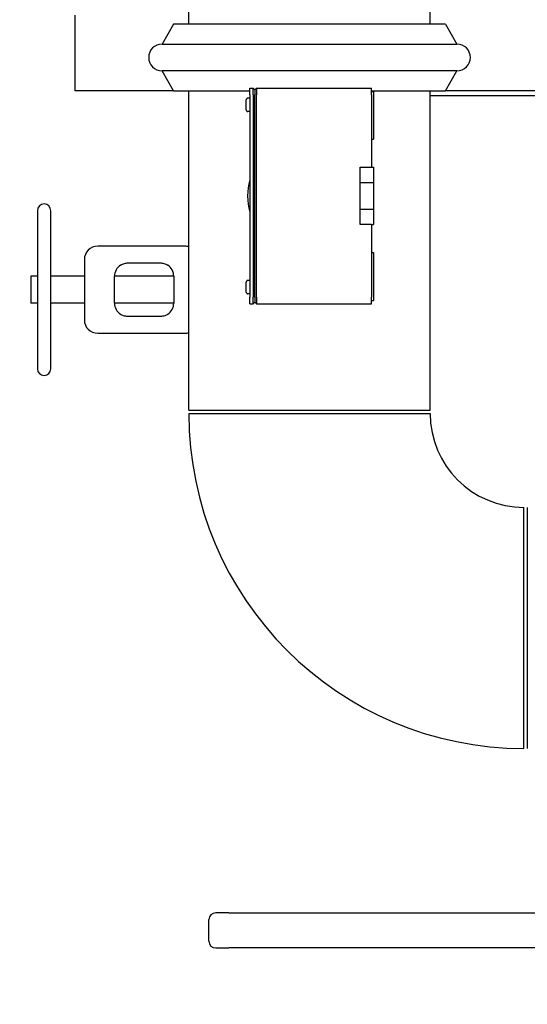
# Model space of a CAD drawing. Header units: inches. Extents: x 24 to 1128, y -69 to 748.
# Tile 292 of 656: x 350 to 359, y 577 to 595. Entities that reach past the tile are written whole.
import ezdxf

# ---------------------------------------------------------------- set-up
doc = ezdxf.new("R2010")
doc.units = ezdxf.units.IN
doc.header["$LTSCALE"] = 32
doc.header["$MEASUREMENT"] = 0
doc.layers.add('Dimension (ANSI)', color=7, linetype='Continuous', lineweight=25)
doc.layers.add('Visible (ANSI)', color=7, linetype='Continuous', lineweight=30)
doc.styles.add('Note Text (ANSI)', font='tahoma.ttf')
doc.dimstyles.new('SB Fraction-16 (ANSI)', dxfattribs={"dimscale": 32, "dimtxt": 0.125, "dimasz": 0.098425, "dimexe": 0.125, "dimexo": 0.0625, "dimgap": 0.031496, "dimtad": 0, "dimtih": 1, "dimtoh": 1, "dimdec": 4, "dimrnd": 1e-08, "dimzin": 0, "dimdsep": 46, "dimlunit": 5, "dimtxsty": 'Note Text (ANSI)', "dimcen": 0.09, "dimdle": 0.393701, "dimclrd": 256, "dimclre": 256, "dimclrt": 256, "dimadec": 0, "dimazin": 3, "dimtfac": 0.96, "dimtofl": 0, "dimtmove": 0, "dimatfit": 3, "dimfxl": 1, "dimfrac": 2, "dimtolj": 1, "dimtzin": 12, "dimlwd": -1, "dimlwe": -1, "dimarcsym": 0})

# ---------------------------------------------------------------- blocks, each defined once
blk = doc.blocks.new('*D18')
at = {"layer": 'Defpoints', "color": 0, "transparency": 16777216}
for p in [(468.781, 692.669), (316.974, 544.669), (468.781, 544.669)]:
    blk.add_point(p, dxfattribs=at)
at = {"layer": 'Dimension (ANSI)', "transparency": 16777216}
for p, q in [((466.781, 692.669), (312.974, 692.669)), ((316.974, 689.519), (316.974, 626.768)), ((316.974, 547.818), (316.974, 620.569)), ((466.781, 544.669), (312.974, 544.669))]:
    blk.add_line(p, q, dxfattribs=at)
for points in [[(316.449, 689.519), (317.499, 689.519), (316.974, 692.669)], [(316.449, 547.818), (317.499, 547.818), (316.974, 544.669)]]:
    blk.add_solid(points, dxfattribs=at)
at = {"layer": 'Dimension (ANSI)', "transparency": 16777216, "insert": (312.872, 625.76), "char_height": 4, "attachment_point": 1, "style": 'Note Text (ANSI)'}
blk.add_mtext('\\A1;148', dxfattribs=at)

msp = doc.modelspace()

# ---------------------------------------------------------------- linework, layer by layer
at = {"layer": 'Visible (ANSI)'}
for p, q in [((352.90563, 594.99853), (352.90563, 596.79353)), ((357.40563, 594.99853), (357.40563, 596.79353)), ((350.78063, 595.16853), (350.78063, 593.75853)), ((352.61925, 594.99853), (352.40563, 594.62853)), ((357.69201, 594.99853), (352.61925, 594.99853)), ((357.69201, 594.99853), (357.90563, 594.62853)), ((352.40563, 594.62853), (357.90563, 594.62853)), ((357.90563, 594.12853), (352.40563, 594.12853)), ((352.61925, 593.75853), (352.40563, 594.12853)), ((357.69201, 593.75853), (357.90563, 594.12853)), ((354.04038, 593.80853), (354.10213, 593.80853)), ((354.04038, 593.68353), (354.04038, 593.80853)), ((354.10213, 593.80853), (354.13338, 593.77728)), ((354.10213, 593.68353), (354.10213, 593.80853)), ((354.13338, 593.77728), (354.16463, 593.80853)), ((354.16463, 593.80853), (354.16463, 593.68353)), ((354.16463, 593.80853), (356.31038, 593.80853)), ((356.31038, 593.68353), (356.31038, 593.80853)), ((352.61925, 593.75853), (350.78063, 593.75853)), ((352.61925, 593.75853), (354.04038, 593.75853)), ((352.90563, 587.79353), (352.90563, 593.75853)), ((354.04038, 593.61813), (354.00663, 593.61813)), ((354.04038, 593.68353), (354.04038, 589.90353)), ((354.10213, 593.68353), (354.10213, 589.90353)), ((354.13338, 593.77728), (354.13338, 593.68353)), ((354.13338, 589.90353), (354.13338, 593.68353)), ((354.16463, 589.90353), (354.16463, 593.68353)), ((356.31038, 593.75853), (357.69201, 593.75853)), ((356.31038, 593.74603), (356.35038, 593.74603)), ((356.31038, 593.68353), (356.31038, 592.32932)), ((356.35038, 593.74603), (356.35038, 592.85053)), ((357.40563, 587.79353), (357.40563, 593.75853)), ((357.40563, 593.66853), (360.68062, 593.66853)), ((360.68062, 593.75853), (357.69201, 593.75853)), ((353.97538, 593.40031), (353.97538, 593.58674)), ((354.04038, 593.36893), (354.00663, 593.36893)), ((356.31038, 592.85053), (356.35038, 592.85053)), ((356.10038, 592.32932), (356.31038, 592.32932)), ((356.10038, 592.04353), (356.10038, 592.32932)), ((356.31038, 592.32932), (356.35038, 592.32932)), ((356.35038, 592.32932), (356.35038, 592.04353)), ((356.10038, 592.04353), (356.35038, 592.04353)), ((356.10038, 591.54353), (356.10038, 592.04353)), ((356.35038, 592.04353), (356.35038, 591.54353)), ((350.08063, 591.51853), (350.08063, 588.56853)), ((350.33063, 588.56853), (350.33063, 591.51853)), ((356.35038, 591.54353), (356.10038, 591.54353)), ((356.10038, 591.25774), (356.10038, 591.54353)), ((356.35038, 591.54353), (356.35038, 591.25774)), ((356.31038, 591.25774), (356.10038, 591.25774)), ((356.31038, 591.25774), (356.35038, 591.25774)), ((356.31038, 591.25774), (356.31038, 589.90353)), ((352.82499, 590.85603), (351.20563, 590.85603)), ((356.31038, 590.73653), (356.35038, 590.73653)), ((356.35038, 590.73653), (356.35038, 589.84103)), ((350.95563, 590.60603), (350.95563, 590.04353)), ((351.76863, 590.54353), (352.37313, 590.54353)), ((349.95563, 590.29353), (349.95563, 589.79353)), ((350.08063, 590.29353), (349.95563, 590.29353)), ((350.95563, 590.29353), (350.33063, 590.29353)), ((351.51863, 589.79353), (351.51863, 590.29353)), ((352.62313, 590.29353), (351.51863, 590.29353)), ((352.62313, 590.29353), (352.62313, 589.79353)), ((353.97538, 590.00031), (353.97538, 590.18674)), ((354.04038, 590.21813), (354.00663, 590.21813)), ((350.95563, 590.04353), (350.95563, 589.48103)), ((354.04038, 589.96893), (354.00663, 589.96893)), ((350.08063, 589.79353), (349.95563, 589.79353)), ((350.95563, 589.79353), (350.33063, 589.79353)), ((352.62313, 589.79353), (351.51863, 589.79353)), ((354.04038, 589.77853), (354.04038, 589.90353)), ((354.04038, 589.77853), (354.10213, 589.77853)), ((354.10213, 589.77853), (354.10213, 589.90353)), ((354.13338, 589.80978), (354.10213, 589.77853)), ((354.13338, 589.90353), (354.13338, 589.80978)), ((354.13338, 589.80978), (354.16463, 589.77853)), ((354.16463, 589.90353), (354.16463, 589.77853)), ((354.16463, 589.77853), (356.31038, 589.77853)), ((356.31038, 589.77853), (356.31038, 589.90353)), ((356.31038, 589.84103), (356.35038, 589.84103)), ((352.37313, 589.54353), (351.76863, 589.54353)), ((351.20563, 589.23103), (352.82499, 589.23103)), ((352.90563, 587.79353), (357.40563, 587.79353)), ((352.90563, 587.73103), (357.40563, 587.73103)), ((359.15563, 581.48103), (359.15563, 585.98103)), ((359.21813, 585.98103), (359.21813, 581.48103)), ((353.65258, 578.41303), (353.40563, 578.41303)), ((353.65258, 578.41303), (366.88353, 578.41303)), ((353.28063, 577.88203), (353.28063, 578.28803)), ((353.40563, 577.75703), (353.65258, 577.75703)), ((367.25901, 577.75703), (353.65258, 577.75703))]:
    msp.add_line(p, q, dxfattribs=at)
for centre, radius, start, end in [((352.40563, 594.37853), 0.25, 90, 270), ((357.90563, 594.37853), 0.25, 270, 90), ((355.15563, 591.79353), 1.155, 164.924606, 195.075394), ((350.20563, 591.51853), 0.125, 0, 180), ((351.20563, 590.60603), 0.25, 90, 180), ((352.82499, 590.60603), 0.25, 71.18083, 90), ((351.76863, 590.29353), 0.25, 123.55731, 180), ((352.37313, 590.29353), 0.25, 0, 56.44269), ((351.76863, 589.79353), 0.25, 180, 236.44269), ((352.37313, 589.79353), 0.25, 303.55731, 0), ((351.20563, 589.48103), 0.25, 180, 270), ((352.82499, 589.48103), 0.25, 270, 288.81917), ((350.20563, 588.56853), 0.125, 180, 0), ((359.15563, 587.73103), 6.25, 180, 270), ((359.15563, 587.73103), 1.75, 180, 270), ((353.40563, 578.28803), 0.125, 90, 180), ((353.40563, 577.88203), 0.125, 180, 270)]:
    msp.add_arc(centre, radius, start, end, dxfattribs=at)
for points, knots in [([(354.00663, 593.61813), (354.00278, 593.61813), (353.99825, 593.61723), (353.99113, 593.61427), (353.98728, 593.61169), (353.98182, 593.60622), (353.97925, 593.60236), (353.97629, 593.5952), (353.97538, 593.59063), (353.97538, 593.58674)], [0, 0, 0, 0, 0.029351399, 0.029351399, 0.058751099, 0.058751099, 0.088228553, 0.088228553, 0.117814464, 0.117814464, 0.117814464, 0.117814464]), ([(353.97538, 593.40031), (353.97538, 593.39643), (353.97629, 593.39186), (353.97925, 593.3847), (353.98182, 593.38083), (353.98728, 593.37537), (353.99113, 593.37279), (353.99825, 593.36983), (354.00278, 593.36893), (354.00663, 593.36893)], [0.353868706, 0.353868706, 0.353868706, 0.353868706, 0.383454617, 0.383454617, 0.412932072, 0.412932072, 0.442331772, 0.442331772, 0.471683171, 0.471683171, 0.471683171, 0.471683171]), ([(351.63044, 590.50186), (351.65376, 590.51734), (351.69881, 590.53732), (351.74764, 590.54353), (351.76863, 590.54353)], [0, 0, 0, 0, 0.319921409, 0.559862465, 0.559862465, 0.559862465, 0.559862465]), ([(352.37313, 590.54353), (352.39413, 590.54353), (352.44295, 590.53732), (352.488, 590.51734), (352.51133, 590.50186)], [-0.559862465, -0.559862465, -0.559862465, -0.559862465, -0.319921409, 0, 0, 0, 0]), ([(354.00663, 590.21813), (354.00278, 590.21813), (353.99825, 590.21723), (353.99113, 590.21427), (353.98728, 590.21169), (353.98182, 590.20622), (353.97925, 590.20236), (353.97629, 590.1952), (353.97538, 590.19063), (353.97538, 590.18674)], [0, 0, 0, 0, 0.029351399, 0.029351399, 0.058751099, 0.058751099, 0.088228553, 0.088228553, 0.117814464, 0.117814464, 0.117814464, 0.117814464]), ([(353.97538, 590.00031), (353.97538, 589.99643), (353.97629, 589.99186), (353.97925, 589.9847), (353.98182, 589.98083), (353.98728, 589.97537), (353.99113, 589.97279), (353.99825, 589.96983), (354.00278, 589.96893), (354.00663, 589.96893)], [0.353868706, 0.353868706, 0.353868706, 0.353868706, 0.383454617, 0.383454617, 0.412932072, 0.412932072, 0.442331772, 0.442331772, 0.471683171, 0.471683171, 0.471683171, 0.471683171]), ([(351.76863, 589.54353), (351.75464, 589.54353), (351.72665, 589.5459), (351.67939, 589.55804), (351.64793, 589.57359), (351.63044, 589.5852)], [-0.559862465, -0.559862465, -0.559862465, -0.559862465, -0.399901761, -0.239941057, 0, 0, 0, 0]), ([(352.51133, 589.5852), (352.49383, 589.57359), (352.46238, 589.55804), (352.41512, 589.5459), (352.38713, 589.54353), (352.37313, 589.54353)], [4.66768308, 4.66768308, 4.66768308, 4.66768308, 4.907624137, 5.067584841, 5.227545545, 5.227545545, 5.227545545, 5.227545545])]:
    msp.add_open_spline(points, degree=3, knots=knots, dxfattribs=at)

# ---------------------------------------------------------------- dimensions: what is measured, and where the dimension line sits
at = {"layer": 'Dimension (ANSI)'}
dim = msp.add_linear_dim(base=(316.97435, 544.66853), p1=(468.78063, 692.66853), p2=(468.78063, 544.66853), angle=90, dimstyle='SB Fraction-16 (ANSI)', override={"dimgap": 0.031496, "dimdec": 4, "dimtol": 0, "dimlim": 0, "dimtp": 0, "dimtm": 0, "dimtdec": 2, "dimatfit": 1}, dxfattribs=at)
dim.commit()
dim.dimension.update_dxf_attribs({"geometry": '*D18', "text_midpoint": (316.97435, 623.66853), "dimtype": 160})

doc.saveas('drawing.dxf')
